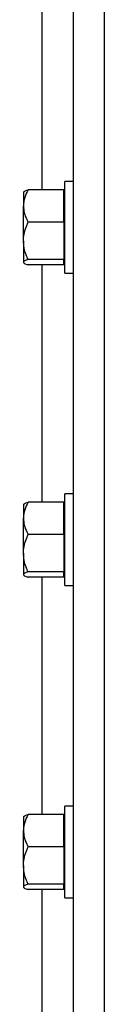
# Model space of a CAD drawing. Header units: inches. Extents: x 170 to 284, y 215 to 248.
# Tile 850 of 1056: x 226.9137 to 226.9582, y 240.217 to 240.7568. Entities that reach past the tile are written whole.
import ezdxf

# ---------------------------------------------------------------- set-up
doc = ezdxf.new("R2010")
doc.units = ezdxf.units.IN
doc.header["$LTSCALE"] = 0.25
doc.header["$MEASUREMENT"] = 0
doc.layers.add('LH TOP OF HOOD', color=7, linetype='Continuous')

msp = doc.modelspace()

# ---------------------------------------------------------------- linework, layer by layer
at = {"layer": 'LH TOP OF HOOD'}
for p, q in [((226.94105, 239.82111), (226.94105, 244.14469)), ((226.95817, 239.82111), (226.95817, 244.03279)), ((226.92392, 240.66345), (226.92392, 240.79357)), ((226.93591, 240.66345), (226.91625, 240.66345)), ((226.93591, 240.65462), (226.93591, 240.66345)), ((226.94105, 240.66805), (226.93646, 240.66805)), ((226.93646, 240.61775), (226.93646, 240.66805)), ((226.91388, 240.66239), (226.91369, 240.66217)), ((226.91369, 240.66217), (226.91369, 240.65462)), ((226.93646, 240.66217), (226.93591, 240.66217)), ((226.91369, 240.63553), (226.91369, 240.65462)), ((226.93591, 240.6458), (226.93591, 240.65462)), ((226.93591, 240.6458), (226.91625, 240.6458)), ((226.93591, 240.6458), (226.93591, 240.63553)), ((226.91369, 240.63553), (226.91369, 240.62381)), ((226.93591, 240.63553), (226.93591, 240.62525)), ((226.93591, 240.62525), (226.91625, 240.62525)), ((226.93591, 240.62381), (226.93591, 240.62525)), ((226.91369, 240.62381), (226.91369, 240.62364)), ((226.91369, 240.62364), (226.91388, 240.62342)), ((226.93591, 240.62236), (226.91625, 240.62236)), ((226.92392, 240.49224), (226.92392, 240.62236)), ((226.93591, 240.62236), (226.93591, 240.62381)), ((226.93591, 240.62364), (226.93646, 240.62364)), ((226.93646, 240.61775), (226.94105, 240.61775)), ((226.94105, 240.49685), (226.93646, 240.49685)), ((226.93646, 240.44655), (226.93646, 240.49685)), ((226.91388, 240.49118), (226.91369, 240.49096)), ((226.91369, 240.49096), (226.91369, 240.48342)), ((226.93591, 240.49224), (226.91625, 240.49224)), ((226.93591, 240.48342), (226.93591, 240.49224)), ((226.93646, 240.49096), (226.93591, 240.49096)), ((226.91369, 240.46432), (226.91369, 240.48342)), ((226.93591, 240.47459), (226.93591, 240.48342)), ((226.93591, 240.47459), (226.91625, 240.47459)), ((226.93591, 240.47459), (226.93591, 240.46432)), ((226.91369, 240.46432), (226.91369, 240.4526)), ((226.93591, 240.46432), (226.93591, 240.45405)), ((226.91369, 240.4526), (226.91369, 240.45244)), ((226.93591, 240.45405), (226.91625, 240.45405)), ((226.93591, 240.4526), (226.93591, 240.45405)), ((226.93591, 240.45115), (226.93591, 240.4526)), ((226.91369, 240.45244), (226.91388, 240.45221)), ((226.93591, 240.45115), (226.91625, 240.45115)), ((226.92392, 240.32104), (226.92392, 240.45115)), ((226.93591, 240.45244), (226.93646, 240.45244)), ((226.93646, 240.44655), (226.94105, 240.44655)), ((226.94105, 240.32564), (226.93646, 240.32564)), ((226.93646, 240.27534), (226.93646, 240.32564)), ((226.91388, 240.31998), (226.91369, 240.31975)), ((226.91369, 240.31975), (226.91369, 240.31221)), ((226.93591, 240.32104), (226.91625, 240.32104)), ((226.93591, 240.31221), (226.93591, 240.32104)), ((226.93646, 240.31975), (226.93591, 240.31975)), ((226.91369, 240.29311), (226.91369, 240.31221)), ((226.93591, 240.30339), (226.93591, 240.31221)), ((226.93591, 240.30339), (226.91625, 240.30339)), ((226.93591, 240.30339), (226.93591, 240.29311)), ((226.91369, 240.29311), (226.91369, 240.2814)), ((226.93591, 240.29311), (226.93591, 240.28284)), ((226.91369, 240.2814), (226.91369, 240.28123)), ((226.91369, 240.28123), (226.91388, 240.28101)), ((226.93591, 240.28284), (226.91625, 240.28284)), ((226.93591, 240.27995), (226.91625, 240.27995)), ((226.92392, 240.16662), (226.92392, 240.27995)), ((226.93591, 240.2814), (226.93591, 240.28284)), ((226.93591, 240.27995), (226.93591, 240.2814)), ((226.93591, 240.28123), (226.93646, 240.28123)), ((226.93646, 240.27534), (226.94105, 240.27534))]:
    msp.add_line(p, q, dxfattribs=at)
for points, knots in [([(226.91625, 240.66345), (226.91558, 240.66208), (226.91421, 240.65928), (226.91369, 240.65623), (226.91369, 240.65467), (226.91369, 240.65462)], [0, 0, 0, 0, 0.484341, 0.986328, 1, 1, 1, 1]), ([(226.91395, 240.66233), (226.914, 240.66242), (226.91418, 240.66272), (226.91514, 240.6631), (226.916, 240.66337), (226.91625, 240.66345)], [0, 0, 0, 0, 0.237471, 0.77815, 1, 1, 1, 1]), ([(226.91369, 240.65462), (226.91378, 240.65339), (226.91398, 240.65087), (226.91513, 240.64795), (226.916, 240.64628), (226.91625, 240.6458)], [0, 0, 0, 0, 0.406291, 0.827266, 1, 1, 1, 1]), ([(226.91369, 240.63553), (226.91369, 240.63576), (226.91371, 240.6373), (226.91413, 240.64017), (226.91516, 240.64335), (226.91598, 240.64519), (226.91625, 240.6458)], [0, 0, 0, 0, 0.066532, 0.435283, 0.814551, 1, 1, 1, 1]), ([(226.91625, 240.62525), (226.91587, 240.62612), (226.91497, 240.62818), (226.91393, 240.63161), (226.91377, 240.63421), (226.91369, 240.63553)], [0, 0, 0, 0, 0.26546, 0.628076, 1, 1, 1, 1]), ([(226.91625, 240.62525), (226.91558, 240.62503), (226.91421, 240.62457), (226.91369, 240.62407), (226.91369, 240.62381), (226.91369, 240.62381)], [0, 0, 0, 0, 0.484341, 0.986328, 1, 1, 1, 1]), ([(226.91369, 240.62381), (226.91378, 240.62361), (226.91398, 240.62319), (226.91513, 240.62271), (226.916, 240.62244), (226.91625, 240.62236)], [0, 0, 0, 0, 0.406291, 0.827266, 1, 1, 1, 1]), ([(226.91625, 240.49224), (226.91558, 240.49087), (226.91421, 240.48808), (226.91369, 240.48502), (226.91369, 240.48346), (226.91369, 240.48342)], [0, 0, 0, 0, 0.484341, 0.986328, 1, 1, 1, 1]), ([(226.91395, 240.49112), (226.914, 240.49122), (226.91418, 240.49152), (226.91514, 240.49189), (226.916, 240.49216), (226.91625, 240.49224)], [0, 0, 0, 0, 0.237471, 0.77815, 1, 1, 1, 1]), ([(226.91369, 240.48342), (226.91378, 240.48218), (226.91398, 240.47967), (226.91513, 240.47674), (226.916, 240.47508), (226.91625, 240.47459)], [0, 0, 0, 0, 0.406291, 0.827266, 1, 1, 1, 1]), ([(226.91369, 240.46432), (226.91369, 240.46456), (226.91371, 240.4661), (226.91413, 240.46897), (226.91516, 240.47214), (226.91598, 240.47399), (226.91625, 240.47459)], [0, 0, 0, 0, 0.066532, 0.435283, 0.814551, 1, 1, 1, 1]), ([(226.91625, 240.45405), (226.91587, 240.45492), (226.91497, 240.45698), (226.91393, 240.4604), (226.91377, 240.463), (226.91369, 240.46432)], [0, 0, 0, 0, 0.26546, 0.628076, 1, 1, 1, 1]), ([(226.91625, 240.45405), (226.91558, 240.45382), (226.91421, 240.45337), (226.91369, 240.45287), (226.91369, 240.45261), (226.91369, 240.4526)], [0, 0, 0, 0, 0.484341, 0.986328, 1, 1, 1, 1]), ([(226.91369, 240.4526), (226.91378, 240.4524), (226.91398, 240.45199), (226.91513, 240.45151), (226.916, 240.45123), (226.91625, 240.45115)], [0, 0, 0, 0, 0.406291, 0.827266, 1, 1, 1, 1]), ([(226.91625, 240.32104), (226.91558, 240.31966), (226.91421, 240.31687), (226.91369, 240.31382), (226.91369, 240.31225), (226.91369, 240.31221)], [0, 0, 0, 0, 0.484341, 0.986328, 1, 1, 1, 1]), ([(226.91395, 240.31992), (226.914, 240.32001), (226.91418, 240.32031), (226.91514, 240.32068), (226.916, 240.32096), (226.91625, 240.32104)], [0, 0, 0, 0, 0.237471, 0.77815, 1, 1, 1, 1]), ([(226.91369, 240.31221), (226.91378, 240.31098), (226.91398, 240.30846), (226.91513, 240.30554), (226.916, 240.30387), (226.91625, 240.30339)], [0, 0, 0, 0, 0.406291, 0.827266, 1, 1, 1, 1]), ([(226.91369, 240.29311), (226.91369, 240.29335), (226.91371, 240.29489), (226.91413, 240.29776), (226.91516, 240.30094), (226.91598, 240.30278), (226.91625, 240.30339)], [0, 0, 0, 0, 0.066532, 0.435283, 0.814551, 1, 1, 1, 1]), ([(226.91625, 240.28284), (226.91587, 240.28371), (226.91497, 240.28577), (226.91393, 240.2892), (226.91377, 240.2918), (226.91369, 240.29311)], [0, 0, 0, 0, 0.26546, 0.628076, 1, 1, 1, 1]), ([(226.91625, 240.28284), (226.91558, 240.28262), (226.91421, 240.28216), (226.91369, 240.28166), (226.91369, 240.2814), (226.91369, 240.2814)], [0, 0, 0, 0, 0.484341, 0.986328, 1, 1, 1, 1]), ([(226.91369, 240.2814), (226.91378, 240.28119), (226.91398, 240.28078), (226.91513, 240.2803), (226.916, 240.28003), (226.91625, 240.27995)], [0, 0, 0, 0, 0.406291, 0.827266, 1, 1, 1, 1])]:
    msp.add_open_spline(points, degree=3, knots=knots, dxfattribs=at)

doc.saveas('drawing.dxf')
